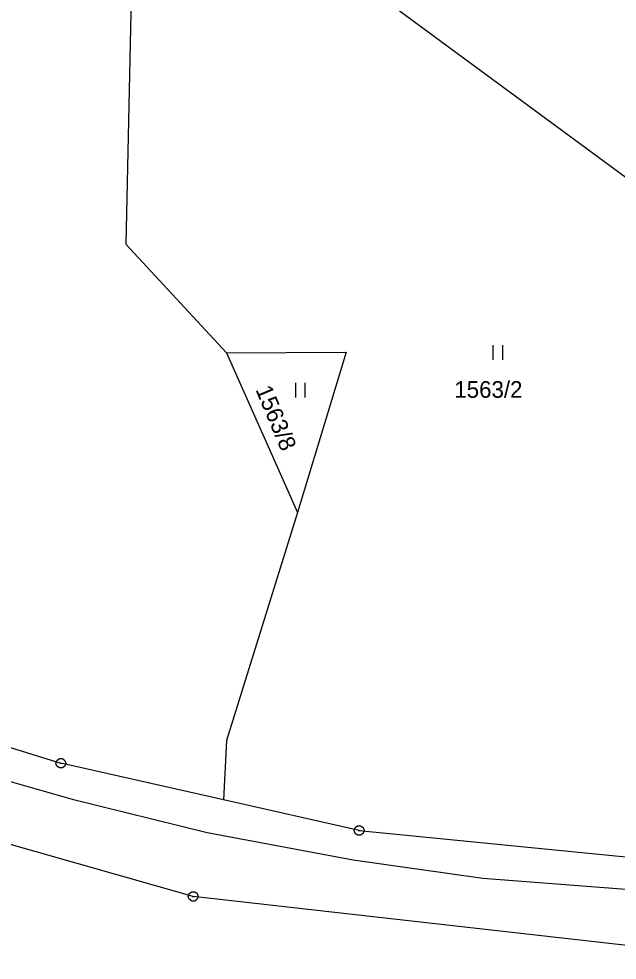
# Model space of a CAD drawing. Extents: x -806774 to -803680, y -1151731 to -1150053.
# Drawn here: x -805509.9 to -805448.8, y -1150696.1 to -1150600.2 of the extents above; entities that cross this region are included whole.
import ezdxf

# ---------------------------------------------------------------- set-up
doc = ezdxf.new("R2010")
doc.units = 0
for name, color, linetype in [('1', 7, 'Continuous'), ('2', 7, 'Continuous'), ('3', 7, 'Continuous'), ('6', 7, 'Continuous'), ('8', 7, 'Continuous')]:
    doc.layers.add(name, color=color, linetype=linetype)

msp = doc.modelspace()

# ---------------------------------------------------------------- linework, layer by layer
at = {"layer": '1'}
for p, q in [((-805498.17, -1150587.83), (-805498.93, -1150623.15)), ((-805498.93, -1150623.15), (-805488.68, -1150634.22)), ((-805488.68, -1150634.22), (-805476.47, -1150634.17)), ((-805488.68, -1150634.22), (-805481.42, -1150650.51)), ((-805476.47, -1150634.17), (-805481.42, -1150650.51)), ((-805481.42, -1150650.51), (-805488.65, -1150673.73)), ((-805522.57, -1150670.78), (-805505.56, -1150676.07)), ((-805488.65, -1150673.73), (-805488.96, -1150679.81)), ((-805488.96, -1150679.81), (-805505.56, -1150676.07)), ((-805475.13, -1150682.93), (-805488.96, -1150679.81)), ((-805492.06, -1150689.65), (-805525.6, -1150680.1)), ((-805475.13, -1150682.93), (-805447.24, -1150685.68)), ((-805434.71, -1150696.14), (-805492.06, -1150689.65))]:
    msp.add_line(p, q, dxfattribs=at)
at = {"layer": '3'}
for p, q in [((-805461.49, -1150633.44), (-805461.49, -1150634.94)), ((-805460.49, -1150634.94), (-805460.49, -1150633.44)), ((-805481.64, -1150637.28), (-805481.64, -1150638.78)), ((-805480.64, -1150638.78), (-805480.64, -1150637.28))]:
    msp.add_line(p, q, dxfattribs=at)
at = {"layer": '6'}
for p, q in [((-805496.91, -1150580.28), (-805428.82, -1150630.38)), ((-805551.61, -1150666.32), (-805504.42, -1150679.71)), ((-805504.42, -1150679.71), (-805490.63, -1150683.13)), ((-805490.63, -1150683.13), (-805475.73, -1150685.91)), ((-805475.73, -1150685.91), (-805462.5, -1150687.77)), ((-805462.5, -1150687.77), (-805436.09, -1150689.8))]:
    msp.add_line(p, q, dxfattribs=at)
at = {"layer": '8'}
for p, q in [((-805505.68, -1150676.07), (-805505.44, -1150676.07)), ((-805475.25, -1150682.93), (-805475.01, -1150682.93)), ((-805492.18, -1150689.65), (-805491.94, -1150689.65))]:
    msp.add_line(p, q, dxfattribs=at)
for points in [[(-805505.41, -1150675.59), (-805505.16, -1150675.77), (-805505.06, -1150676.06), (-805505.16, -1150676.35), (-805505.41, -1150676.53), (-805505.72, -1150676.53), (-805505.97, -1150676.35), (-805506.07, -1150676.06), (-805505.97, -1150675.77), (-805505.72, -1150675.59)], [(-805474.98, -1150682.45), (-805474.73, -1150682.63), (-805474.63, -1150682.92), (-805474.73, -1150683.21), (-805474.98, -1150683.39), (-805475.29, -1150683.39), (-805475.54, -1150683.21), (-805475.64, -1150682.92), (-805475.54, -1150682.63), (-805475.29, -1150682.45)], [(-805491.91, -1150689.17), (-805491.66, -1150689.35), (-805491.56, -1150689.64), (-805491.66, -1150689.93), (-805491.91, -1150690.11), (-805492.22, -1150690.11), (-805492.47, -1150689.93), (-805492.57, -1150689.64), (-805492.47, -1150689.35), (-805492.22, -1150689.17)]]:
    msp.add_lwpolyline(points, close=True, dxfattribs=at)

# ---------------------------------------------------------------- texts
at = {"layer": '2'}
msp.add_text('1563/8', height=1.7, rotation=292.72414, dxfattribs=at).set_placement((-805485.728, -1150637.966))
msp.add_text('1563/2', height=1.7, dxfattribs=at).set_placement((-805465.422, -1150638.81))

doc.saveas('drawing.dxf')
